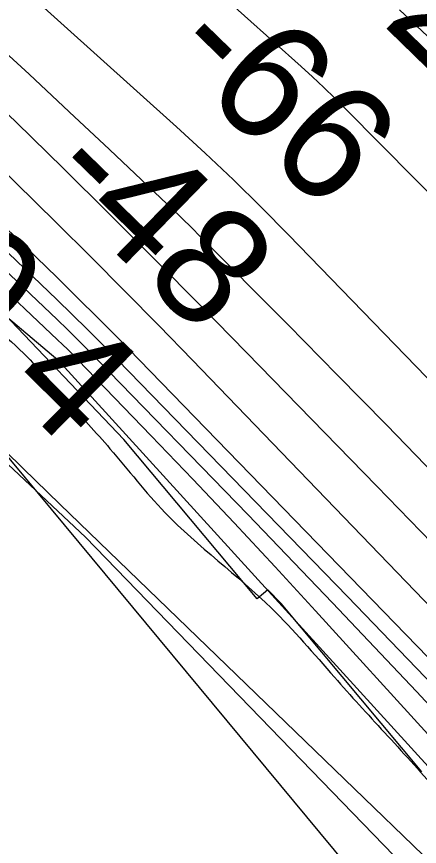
# Model space of a CAD drawing. Extents: x 3684037 to 3722149, y 433263 to 459021.
# Drawn here: x 3702904.4 to 3703134.7, y 451048.3 to 451522.3 of the extents above; entities that cross this region are included whole.
import ezdxf

# ---------------------------------------------------------------- set-up
doc = ezdxf.new("R2010")
doc.units = 0
for name, color, linetype in [('V-GRID-MAJR', 7, 'Continuous'), ('V-RIVR-EDGE', 7, 'Continuous'), ('V-RIVR-RANG', 7, 'Continuous'), ('V-RRAP-FSHR', 7, 'Continuous'), ('V-RRAP-RVMT', 7, 'Continuous'), ('V-SITE-VEGE', 7, 'Continuous'), ('V-TOPO-DPTH', 7, 'Continuous'), ('V-TOPO-MAJR', 7, 'Continuous'), ('V-TOPO-MINR', 7, 'Continuous'), ('V-TOPO-WATR', 7, 'Continuous')]:
    doc.layers.add(name, color=color, linetype=linetype)

msp = doc.modelspace()

# ---------------------------------------------------------------- linework, layer by layer
at = {"layer": 'V-GRID-MAJR'}
msp.add_spline([(3688126.82, 450798.39), (3693416.12, 450858.02), (3698705.41, 450918.41), (3703994.7, 450979.58), (3709283.97, 451041.51), (3714573.23, 451104.21), (3719862.49, 451167.68)], degree=3, dxfattribs=at)
at = {"layer": 'V-RIVR-EDGE'}
for points in [[(3696491.01, 456956.98), (3696499.46, 456945.34), (3696522.43, 456915.36), (3696551.06, 456881.73), (3696592.6, 456839.57), (3696607.93, 456824.57), (3696661.56, 456762.17), (3696696.26, 456732.56), (3696736.59, 456690.41), (3696782.99, 456647.43), (3696798.72, 456631.62), (3696862.88, 456574.85), (3696899.59, 456542.81), (3696931.08, 456518.47), (3696942.36, 456503.48), (3696952.45, 456494.97), (3696962.14, 456487.66), (3696987.16, 456470.62), (3697014.61, 456451.55), (3697061.04, 456420.29), (3697092.52, 456395.55), (3697134.08, 456360.67), (3697166.78, 456335.52), (3697185.73, 456316.47), (3697201.46, 456298.23), (3697211.53, 456284.46), (3697233.7, 456256.1), (3697255.88, 456230.97), (3697279.27, 456203.82), (3697316.37, 456164.91), (3697353.48, 456123.98), (3697376.87, 456099.66), (3697406.33, 456076.13), (3697430.14, 456057.88), (3697450.33, 456044.89), (3697520.13, 455982.44), (3697544.34, 455963.37), (3697581.9, 455942.25), (3697614.61, 455926), (3697632.78, 455913.82), (3697662.24, 455891.91), (3697710.26, 455848.12), (3697757.45, 455800.7), (3697792.14, 455767.05), (3697833.3, 455729.34), (3697868.4, 455696.9), (3697895.83, 455673.38), (3697933.75, 455633.66), (3697972.88, 455598.38), (3698039.46, 455539.58), (3698090.29, 455492.15), (3698135.88, 455447.55), (3698177.02, 455406.61), (3698217.74, 455359.2), (3698254.45, 455321.1), (3698281.47, 455292.72), (3698316.18, 455265.55), (3698357.36, 455240.78), (3698381.98, 455222.12), (3698407.8, 455194.96), (3698430.77, 455163.36), (3698450.93, 455141.88), (3698487.66, 455113.89), (3698517.53, 455091.17), (3698534.07, 455076.97), (3698556.24, 455049.42), (3698582.46, 455019.84), (3698614.72, 454987.01), (3698657.08, 454947.27), (3698691.37, 454913.62), (3698718, 454887.28), (3698807.16, 454806.58), (3698837.41, 454775.78), (3698881.4, 454739.68), (3698910.45, 454713.73), (3698949.18, 454677.64), (3698989.11, 454637.11), (3699039.14, 454591.7), (3699066.57, 454562.92), (3699088.77, 454545.47), (3699187.23, 454465.17), (3699228.39, 454429.88), (3699268.34, 454393.8), (3699300.6, 454360.56), (3699328.84, 454330.56), (3699382.5, 454285.14), (3699427.29, 454244.19), (3699474.49, 454199.59), (3699500.3, 454170.41), (3699532.57, 454139.2), (3699563.24, 454114.46), (3699588.66, 454093.77), (3699608.43, 454073.91), (3699636.65, 454041.49), (3699659.24, 454015.55), (3699675.77, 453998.53), (3699726.99, 453942.6), (3699768.93, 453898.01), (3699807.65, 453854.65), (3699829.44, 453837.61), (3699865.77, 453811.24), (3699885.13, 453793.8), (3699924.68, 453762.57), (3699939.63, 453754.85), (3699950.95, 453754.42), (3699975.6, 453746.67), (3700001.84, 453731.24), (3700023.64, 453714.2), (3700032.9, 453700.84), (3700036.11, 453688.7), (3700042.15, 453679.38), (3700052.63, 453667.23), (3700065.94, 453651.02), (3700072.38, 453638.47), (3700079.63, 453627.94), (3700095.35, 453607.27), (3700141.31, 453551.36), (3700161.45, 453521.38), (3700185.64, 453491.4), (3700219.92, 453452.9), (3700237.25, 453429.81), (3700255.39, 453407.52), (3700340.92, 453326.44), (3700393.37, 453280.61), (3700435.74, 453243.71), (3700480.94, 453207.61), (3700509.2, 453188.54), (3700535.04, 453172.3), (3700559.26, 453156.47), (3700600.44, 453130.89), (3700613.76, 453121.15), (3700623.46, 453116.28), (3700639.19, 453100.47), (3700647.65, 453090.74), (3700674.71, 453074.9), (3700691.25, 453060.71), (3700727.58, 453033.93), (3700758.25, 453008.78), (3700801.44, 452977.54), (3700837.37, 452952.38), (3700871.67, 452924.8), (3700903.95, 452898.44), (3700927.77, 452880.99), (3700958.44, 452857.86), (3701015.34, 452807.99), (3701048.43, 452780.41), (3701075.48, 452762.95), (3701104.95, 452743.47), (3701127.16, 452730.88), (3701156.63, 452713.42), (3701182.87, 452695.56), (3701204.67, 452682.16), (3701235.37, 452666.32), (3701255.56, 452654.14), (3701285.83, 452633.03), (3701312.86, 452607.09), (3701321.33, 452599.79), (3701332.23, 452591.67), (3701350.39, 452577.48), (3701370.57, 452560.44), (3701389.13, 452544.63), (3701408.91, 452532.04), (3701434.36, 452518.63), (3701456.18, 452512.11), (3701467.08, 452506.42), (3701486.05, 452491.01), (3701499.77, 452482.08), (3701518.75, 452468.28), (3701537.72, 452454.08), (3701554.26, 452439.49), (3701575.24, 452422.85), (3701592.2, 452410.28), (3701622.47, 452387.15), (3701647.09, 452368.49), (3701696.32, 452326.72), (3701727.79, 452300.36), (3701754.02, 452278.86), (3701780.66, 452258.17), (3701815.38, 452234.23), (3701863.81, 452194.89), (3701890.45, 452176.22), (3701916.7, 452162), (3701938.89, 452143.34), (3701962.31, 452129.94), (3701986.93, 452112.09), (3702011.95, 452090.6), (3702032.94, 452074.37), (3702051.1, 452058.55), (3702109.2, 452006.65), (3702158.04, 451973.37), (3702192.75, 451944.17), (3702212.11, 451923.9), (3702228.25, 451910.12), (3702239.56, 451906.04), (3702258.94, 451893.46), (3702276.69, 451876.03), (3702294.85, 451861.43), (3702325.52, 451839.11), (3702353.77, 451816.4), (3702388.48, 451789.62), (3702409.06, 451772.59), (3702442.56, 451743.39), (3702493.4, 451700.4), (3702516.8, 451677.7), (3702543.84, 451656.2), (3702589.05, 451624.55), (3702615.68, 451603.86), (3702648.37, 451577.9), (3702681.06, 451551.13), (3702714.15, 451522.34), (3702744.82, 451496.38), (3702761.76, 451479.36), (3702791.61, 451448.55), (3702806.52, 451427.89), (3702821.83, 451408.04), (3702843.21, 451386.55), (3702872.26, 451361.01), (3702910.6, 451327.75), (3702933.18, 451303.03), (3702957.78, 451275.47), (3702989.23, 451239), (3703050.15, 451184.26), (3703086.05, 451144.95), (3703114.68, 451113.34), (3703144.52, 451080.11), (3703160.65, 451061.87), (3703178, 451046.86), (3703202.6, 451019.71), (3703240.51, 450979.58), (3703264.72, 450956.48), (3703289.72, 450930.13), (3703316.74, 450902.16), (3703339.74, 450878.65), (3703374.42, 450840.15), (3703418.36, 450788.28), (3703459.08, 450738.85), (3703496.19, 450699.53), (3703592.58, 450595.78), (3703613.16, 450579.55), (3703630.9, 450558.88), (3703650.24, 450530.53), (3703671.59, 450496.51), (3703693.35, 450468.15), (3703725.21, 450432.89), (3703758.29, 450400.86), (3703788.55, 450373.7), (3703807.1, 450353.03), (3703820.41, 450338.03), (3703842.98, 450309.27), (3703868.37, 450275.64), (3703879.24, 450255.8), (3703887.68, 450233.54), (3703893.72, 450223.82), (3703916.29, 450193.44), (3703936.04, 450167.51), (3703950.95, 450147.66), (3704020.69, 450060.95), (3704036.82, 450041.5), (3704044.07, 450029.75), (3704061.81, 450007.88), (3704081.17, 449986.4), (3704102.92, 449954.4), (3704113.39, 449937.79), (3704138.38, 449903.36), (3704157.73, 449880.26), (3704175.46, 449851.91), (3704189.15, 449830.04), (3704204.88, 449813.42), (3704221.81, 449792.76), (3704273.77, 449711.76), (3704281.41, 449690.71), (3704297.12, 449666.01), (3704324.1, 449622.27), (3704340.63, 449601.6), (3704382.92, 449535.99), (3704402.67, 449506.83), (3704415.95, 449482.53), (3704431.66, 449459.44), (3704449.4, 449437.16), (3704471.98, 449410.42), (3704491.34, 449390.55), (3704521.18, 449354.9), (3704545.76, 449323.7), (3704553.81, 449308.31), (3704563.07, 449292.11), (3704576.77, 449271.05), (3704594.9, 449242.3), (3704618.66, 449204.23), (3704654.93, 449156.02), (3704685.15, 449111.87), (3704709.72, 449071.77), (3704733.89, 449034.11), (3704765.72, 448985.91), (3704789.88, 448945.01), (3704815.26, 448906.53), (3704829.35, 448881.42), (3704849.89, 448850.24), (3704868.83, 448820.67), (3704884.95, 448801.63), (3704901.08, 448780.96), (3704913.97, 448762.33), (3704925.64, 448740.06), (3704932.48, 448726.7), (3704949.8, 448698.35), (3704967.55, 448682.54), (3704988.15, 448670.76), (3705014.8, 448656.95), (3705046.3, 448639.88), (3705064.06, 448624.47), (3705092.28, 448592.05), (3705105.17, 448573.42), (3705120.49, 448553.97), (3705145.89, 448522.77), (3705180.17, 448483.87), (3705197.5, 448460.37), (3705228.52, 448416.22), (3705268.84, 448365.58), (3705295.84, 448328.31), (3705331.7, 448279.29), (3705359.5, 448238.78), (3705380.04, 448203.15), (3705402.15, 448152.55), (3705422.25, 448101.95), (3705439.55, 448066.32), (3705459.26, 448025.43)], [(3701087.9, 455815.66), (3701115, 455804.74), (3701132.15, 455792.04), (3701153.82, 455776.61), (3701181.81, 455758.46), (3701223.36, 455737.56), (3701278.89, 455703.96), (3701311.87, 455692.12), (3701346.66, 455684.8), (3701374.67, 455673.43), (3701409.89, 455653.44), (3701444.65, 455632.56), (3701464.05, 455615.33), (3701477.15, 455608.51), (3701495.68, 455605.3), (3701508.77, 455596.23), (3701541.73, 455576.25), (3701605.84, 455537.66), (3701654.15, 455509.05), (3701706.98, 455479.53), (3701771.1, 455444.11), (3701792.31, 455425.97), (3701810.35, 455407.84), (3701842.84, 455383.79), (3701871.29, 455367.9), (3701898.4, 455358.33), (3701930.48, 455350.57), (3701938.15, 455346.03), (3701940.85, 455337.88), (3701942.17, 455323.86), (3701950.26, 455304.85), (3701968.77, 455291.69), (3701986.84, 455284.86), (3702028.84, 455263.96), (3702080.3, 455231.28), (3702138.1, 455198.58), (3702162.48, 455186.31), (3702199.49, 455157.73), (3702284.38, 455110.05), (3702334.93, 455075.11), (3702368.79, 455051.51), (3702403.09, 455027.01), (3702432.43, 455004.78), (3702464.02, 454981.64), (3702496.07, 454959.41), (3702561.54, 454921.72), (3702609.41, 454897.18), (3702643.74, 454885.34), (3702678.95, 454863.1), (3702710.55, 454839.06), (3702747.09, 454808.67), (3702809.37, 454757.87), (3702853.12, 454715.26), (3702901.41, 454678.97), (3702936.16, 454650.85), (3702977.23, 454621.81), (3703006.12, 454602.75), (3703055.33, 454569.62), (3703081.96, 454552.37), (3703114.03, 454537.37), (3703130.28, 454526.03), (3703139.3, 454515.61), (3703158.67, 454488.88), (3703176.21, 454450.86), (3703196.48, 454419.61), (3703230.31, 454383.35), (3703268.19, 454343.92), (3703298.86, 454313.55), (3703333.6, 454282.72), (3703394.06, 454231.47), (3703468.52, 454169.79), (3703515.89, 454127.63), (3703537.1, 454112.2), (3703575.49, 454095.38), (3703595.83, 454090.8), (3703614.82, 454092.11), (3703646.01, 454085.25), (3703680.34, 454074.32), (3703711.51, 454060.68), (3703749.42, 454031.64), (3703794.52, 453985.41), (3703832.41, 453948.69), (3703867.6, 453917.86), (3703906.85, 453879.78), (3703949.27, 453846.67), (3703996.64, 453803.6), (3704034.55, 453776.37), (3704079.23, 453742.8), (3704127.06, 453702.89), (3704203.31, 453633.98), (3704279.09, 453562.8), (3704334.15, 453517.45), (3704354.88, 453491.63), (3704403.56, 453431.37), (3704447.3, 453381.07), (3704499.61, 453323.97), (3704602.86, 453205.7), (3704658.78, 453146.78), (3704694.86, 453106.45), (3704744.91, 453051.61), (3704767.47, 453032.57), (3704799.49, 452999.48), (3704839.19, 452962.76), (3704877.07, 452921.97), (3704900.98, 452900.21), (3704921.74, 452882.07), (3705006.11, 452810.87), (3705031.83, 452785.49), (3705064.75, 452753.76), (3705099.47, 452713.43), (3705124.73, 452686.69), (3705199.15, 452611.9), (3705260.5, 452554.77), (3705300.64, 452512.62), (3705322.28, 452486.8), (3705349.32, 452453.72), (3705375.04, 452431.95), (3705400.78, 452417.42), (3705408.9, 452407.91), (3705425.57, 452383.9), (3705440.44, 452365.78), (3705475.17, 452328.16), (3705497.27, 452305.05), (3705538.71, 452242.1), (3705568.02, 452209.47), (3705596.44, 452182.72), (3705619, 452163.22), (3705643.82, 452144.17), (3705660.48, 452117), (3705680.33, 452096.6), (3705694.77, 452085.26), (3705739.88, 452045.36), (3705784.54, 452001.84), (3705811.14, 451969.67), (3705835.48, 451938.87), (3705855.33, 451919.38), (3705875.63, 451900.79), (3705907.17, 451856.4), (3705934.67, 451824.23), (3705959.03, 451802.01), (3705979.78, 451782.52), (3706012.26, 451748.98), (3706031.17, 451719.54), (3706049.64, 451692.36), (3706083.46, 451652.04), (3706112.78, 451624.38), (3706130.82, 451607.61), (3706151.13, 451590.38), (3706167.38, 451579.94), (3706183.17, 451564.98), (3706193.99, 451551.84), (3706216.54, 451529.63), (3706251.72, 451492.46), (3706280.59, 451465.26), (3706315.77, 451428.55), (3706345.54, 451401.35), (3706362.23, 451383.22), (3706374.84, 451362.39), (3706396.47, 451332.49), (3706415.86, 451311.64), (3706438.88, 451295.76), (3706470.47, 451273.08), (3706492.13, 451252.68), (3706503.84, 451234.11), (3706511.03, 451218.72), (3706521.85, 451205.12), (3706543.05, 451184.73), (3706567.85, 451157.53), (3706601.2, 451112.24), (3706632.75, 451072.82), (3706662.94, 451028.43), (3706710.26, 450965.92), (3706756.23, 450902.96), (3706785.97, 450861.28), (3706809.84, 450825.05), (3706863.44, 450742.63), (3706903.08, 450681.03), (3706926.04, 450640.28), (3706949.46, 450604.05), (3707000.85, 450538.36), (3707037.79, 450482.66), (3707057.63, 450460)]]:
    msp.add_spline(points, degree=3, dxfattribs=at)
at = {"layer": 'V-RRAP-FSHR'}
msp.add_lwpolyline([(3696447.93, 456956.48), (3696463.25, 456935.99), (3696844.22, 456552.5), (3697679.41, 455804.34), (3698342.54, 455206.3), (3699589.55, 454026.74), (3700353.91, 453272.26), (3701350.8, 452530.88), (3702244.12, 451846.27), (3702849.02, 451331.23), (3704120.54, 449801.08)], dxfattribs=at)
at = {"layer": 'V-RRAP-RVMT'}
for p, q in [((3702965.79, 451280.62), (3702888.22, 451361.93)), ((3703041.99, 451189.61), (3702965.79, 451280.62)), ((3703048.11, 451194.76), (3703041.99, 451189.61)), ((3703055.57, 451186.96), (3703048.11, 451194.76)), ((3703136.09, 451090.77), (3703055.57, 451186.96))]:
    msp.add_line(p, q, dxfattribs=at)
at = {"layer": 'V-SITE-VEGE'}
msp.add_lwpolyline([(3702077.46, 452012.77), (3702146.14, 451956.22), (3702190.18, 451916.16), (3702258.87, 451862.49), (3702360.05, 451796.52), (3702469.9, 451697.03), (3702545.92, 451638.91), (3702569.78, 451617.17), (3702591.54, 451593.34), (3702605.7, 451573.96), (3702614.36, 451551.96), (3702618.04, 451537.02), (3702624.86, 451523.41), (3702634.83, 451513.46), (3702664.71, 451490.16), (3702686.21, 451477.07), (3702706.39, 451465.03), (3702752.27, 451421.04), (3702797.63, 451369.71), (3702861.34, 451302.15), (3702943.78, 451225), (3703196.43, 450964.28)], dxfattribs=at)
at = {"layer": 'V-TOPO-DPTH'}
for points in [[(3703173.3, 451189.34), (3703110.25, 451254.14), (3703035.89, 451330.35), (3703009.85, 451356.89), (3702983.7, 451383.33), (3702957.4, 451409.61), (3702930.99, 451435.79), (3702904.34, 451461.71), (3702877.45, 451487.38), (3702850.21, 451512.69), (3702822.74, 451537.74), (3702586.78, 451750), (3702572.71, 451762.49), (3702558.52, 451774.86), (3702544.17, 451787.04), (3702529.71, 451799.1), (3701981, 452250.43)], [(3701981, 452250.43), (3702529.71, 451799.1), (3702544.17, 451787.04), (3702558.52, 451774.86), (3702572.71, 451762.49), (3702586.78, 451750), (3702822.74, 451537.74), (3702850.21, 451512.69), (3702877.45, 451487.38), (3702904.34, 451461.71), (3702930.99, 451435.79), (3702957.4, 451409.61), (3702983.7, 451383.33), (3703009.85, 451356.89), (3703035.89, 451330.35), (3703110.25, 451254.14), (3703173.3, 451189.34)], [(3703241.25, 451051.66), (3702974.54, 451326.24), (3702962.86, 451338.15), (3702951.12, 451349.98), (3702939.26, 451361.7), (3702927.33, 451373.35), (3702580.73, 451708.57), (3702573.47, 451715.51), (3702566.15, 451722.4), (3702558.75, 451729.21), (3702551.3, 451735.95), (3702538.87, 451747.08), (3702537.59, 451748.21), (3702536.29, 451749.34), (3702534.99, 451750.44), (3702533.67, 451751.54), (3702509.7, 451771.24), (3702496.35, 451782.13), (3702482.95, 451792.96), (3702469.48, 451803.69), (3702455.95, 451814.37), (3701943.15, 452216.31)], [(3701943.15, 452216.31), (3702455.95, 451814.37), (3702469.48, 451803.69), (3702482.95, 451792.96), (3702496.35, 451782.13), (3702509.7, 451771.24), (3702533.67, 451751.54), (3702534.99, 451750.44), (3702536.29, 451749.34), (3702537.59, 451748.21), (3702538.87, 451747.08), (3702551.3, 451735.95), (3702558.75, 451729.21), (3702566.15, 451722.4), (3702573.47, 451715.51), (3702580.73, 451708.57), (3702927.33, 451373.35), (3702939.26, 451361.7), (3702951.12, 451349.98), (3702962.86, 451338.15), (3702974.54, 451326.24), (3703241.25, 451051.66)], [(3701954.18, 452151.02), (3702438.38, 451739.58), (3702464.09, 451717.76), (3702489.82, 451695.95), (3702515.57, 451674.18), (3702541.34, 451652.42), (3702927.99, 451326.31), (3703524.24, 450671.86), (3703530.61, 450664.83), (3703536.95, 450657.77), (3703543.25, 450650.67), (3703549.52, 450643.55), (3703600.44, 450585.31), (3703632.01, 450548.92), (3703663.38, 450512.37), (3703694.46, 450475.57), (3703725.35, 450438.61), (3704065.31, 450028.55)], [(3704137.66, 450090.93), (3703595.14, 450714.28), (3703004.87, 451326.06), (3702985.64, 451345.84), (3702966.29, 451365.52), (3702946.79, 451385.03), (3702927.19, 451404.44), (3702809.22, 451520.29), (3702766.56, 451561.63), (3702723.53, 451602.58), (3702679.94, 451642.94), (3702636, 451682.91), (3702562.84, 451748.55), (3702555.15, 451755.36), (3702547.41, 451762.1), (3702539.58, 451768.74), (3702531.69, 451775.31), (3702375.5, 451903.72), (3702300.79, 451964.69), (3702225.78, 452025.3)], [(3702225.78, 452025.3), (3702300.79, 451964.69), (3702375.5, 451903.72), (3702531.69, 451775.31), (3702539.58, 451768.74), (3702547.41, 451762.1), (3702555.15, 451755.36), (3702562.84, 451748.55), (3702636, 451682.91), (3702679.94, 451642.94), (3702723.53, 451602.58), (3702766.56, 451561.63), (3702809.22, 451520.29), (3702927.19, 451404.44), (3702946.79, 451385.03), (3702966.29, 451365.52), (3702985.64, 451345.84), (3703004.87, 451326.06), (3703595.14, 450714.28), (3704137.66, 450090.93)], [(3702157.07, 452018.18), (3702229.08, 451960.05), (3702300.7, 451901.44), (3702372.06, 451842.51), (3702460.55, 451768.93), (3702487.38, 451746.45), (3702514.11, 451723.85), (3702540.67, 451701.04), (3702567.12, 451678.11), (3702635.13, 451618.72), (3702686.83, 451573.01), (3702738.14, 451526.88), (3702788.88, 451480.13), (3702839.24, 451432.95), (3702927.56, 451349.17), (3702933.43, 451343.53), (3702939.26, 451337.84), (3702945.01, 451332.08), (3702950.72, 451326.27), (3703036.55, 451237.77), (3703084.89, 451187.46), (3703132.93, 451136.84), (3703180.49, 451085.79)], [(3703180.49, 451085.79), (3703132.93, 451136.84), (3703084.89, 451187.46), (3703036.55, 451237.77), (3702950.72, 451326.27), (3702945.01, 451332.08), (3702939.26, 451337.84), (3702933.43, 451343.53), (3702927.56, 451349.17), (3702839.24, 451432.95), (3702788.88, 451480.13), (3702738.14, 451526.88), (3702686.83, 451573.01), (3702635.13, 451618.72), (3702567.12, 451678.11), (3702540.67, 451701.04), (3702514.11, 451723.85), (3702487.38, 451746.45), (3702460.55, 451768.93), (3702372.06, 451842.51), (3702300.7, 451901.44), (3702229.08, 451960.05), (3702157.07, 452018.18)]]:
    msp.add_lwpolyline(points, dxfattribs=at)
at = {"layer": 'V-TOPO-MAJR'}
msp.add_lwpolyline([(3702337.81, 451994.84), (3702412.67, 451931.61), (3702527.59, 451833.71), (3702551.08, 451813.51), (3702574.47, 451793.19), (3702597.68, 451772.67), (3702620.78, 451752.02), (3702865.1, 451531.7), (3702888.36, 451510.56), (3702911.52, 451489.32), (3702934.52, 451467.9), (3702957.42, 451446.36), (3702997.68, 451408.21), (3703000.35, 451405.65), (3703003.01, 451403.08), (3703005.65, 451400.49), (3703008.27, 451397.87), (3703059.56, 451346.25), (3703087.74, 451317.73), (3703115.8, 451289.11), (3703143.7, 451260.32)], dxfattribs=at)
at = {"layer": 'V-TOPO-MINR'}
msp.add_line((3703123.32, 451526.14), (3703152.73, 451498.31), dxfattribs=at)
for points in [[(3702018.03, 452291.76), (3702524.25, 451878.05), (3702536.29, 451868.13), (3702548.26, 451858.13), (3702560.16, 451848.03), (3702571.99, 451837.87), (3702590.78, 451821.58), (3702593.17, 451819.51), (3702595.57, 451817.43), (3702597.97, 451815.36), (3702600.37, 451813.29), (3702618.24, 451797.87), (3702629.54, 451788.06), (3702640.81, 451778.21), (3702652.01, 451768.28), (3702663.17, 451758.31), (3702995.89, 451459.25), (3703012.24, 451444.25), (3703028.38, 451429.03), (3703044.2, 451413.48), (3703059.81, 451397.71), (3703509.29, 450934.28)], [(3701981, 452250.43), (3702529.71, 451799.1), (3702544.17, 451787.04), (3702558.52, 451774.86), (3702572.71, 451762.49), (3702586.78, 451750), (3702822.74, 451537.74), (3702850.21, 451512.69), (3702877.45, 451487.38), (3702904.34, 451461.71), (3702930.99, 451435.79), (3702957.4, 451409.61), (3702983.7, 451383.33), (3703009.85, 451356.89), (3703035.89, 451330.35), (3703110.25, 451254.14), (3703173.3, 451189.34)], [(3702161.68, 452246.47), (3702593.31, 451895.53), (3702613.8, 451878.83), (3702634.26, 451862.09), (3702654.67, 451845.29), (3702675.05, 451828.46), (3702843.92, 451688.58), (3702884, 451654.97), (3702923.8, 451621.04), (3702963.19, 451586.64), (3703002.3, 451551.91), (3703066.98, 451493.8), (3703073.49, 451487.84), (3703079.94, 451481.8), (3703086.28, 451475.66), (3703092.56, 451469.44), (3703211.34, 451349.56)], [(3701927.3, 452214.74), (3702351.2, 451880.44), (3702380.69, 451857.05), (3702410.08, 451833.54), (3702439.34, 451809.86), (3702468.5, 451786.06), (3702478.35, 451777.98), (3702502.39, 451757.99), (3702526.27, 451737.81), (3702549.89, 451717.34), (3702573.35, 451696.67), (3702596.57, 451675.73), (3702619.64, 451654.64), (3702642.49, 451633.3), (3702665.18, 451611.79), (3702927.42, 451360.69), (3702936.2, 451352.19), (3702944.91, 451343.63), (3702953.54, 451334.98), (3702962.1, 451326.26), (3703093.59, 451190.97), (3703167.48, 451114.21)], [(3701943.15, 452216.31), (3702455.95, 451814.37), (3702469.48, 451803.69), (3702482.95, 451792.96), (3702496.35, 451782.13), (3702509.7, 451771.24), (3702533.67, 451751.54), (3702534.99, 451750.44), (3702536.29, 451749.34), (3702537.59, 451748.21), (3702538.87, 451747.08), (3702551.3, 451735.95), (3702558.75, 451729.21), (3702566.15, 451722.4), (3702573.47, 451715.51), (3702580.73, 451708.57), (3702927.33, 451373.35), (3702939.26, 451361.7), (3702951.12, 451349.98), (3702962.86, 451338.15), (3702974.54, 451326.24), (3703241.25, 451051.66)], [(3701904.34, 452143.21), (3702145.64, 451951.75), (3702201.33, 451907.24), (3702256.81, 451862.47), (3702311.97, 451817.31), (3702366.92, 451771.89), (3702467.03, 451688.53), (3702471.74, 451684.57), (3702476.43, 451680.57), (3702481.08, 451676.53), (3702485.7, 451672.46), (3702531.48, 451631.69), (3702558.77, 451606.99), (3702585.79, 451582), (3702612.39, 451556.57), (3702638.72, 451530.86), (3702845.43, 451325.68), (3702866.27, 451305.08), (3702887.17, 451284.54), (3702908.15, 451264.08), (3702929.19, 451243.69), (3703305.03, 450880.8)], [(3702225.78, 452025.3), (3702300.79, 451964.69), (3702375.5, 451903.72), (3702531.69, 451775.31), (3702539.58, 451768.74), (3702547.41, 451762.1), (3702555.15, 451755.36), (3702562.84, 451748.55), (3702636, 451682.91), (3702679.94, 451642.94), (3702723.53, 451602.58), (3702766.56, 451561.63), (3702809.22, 451520.29), (3702927.19, 451404.44), (3702946.79, 451385.03), (3702966.29, 451365.52), (3702985.64, 451345.84), (3703004.87, 451326.06), (3703595.14, 450714.28), (3704137.66, 450090.93)], [(3702157.07, 452018.18), (3702229.08, 451960.05), (3702300.7, 451901.44), (3702372.06, 451842.51), (3702460.55, 451768.93), (3702487.38, 451746.45), (3702514.11, 451723.85), (3702540.67, 451701.04), (3702567.12, 451678.11), (3702635.13, 451618.72), (3702686.83, 451573.01), (3702738.14, 451526.88), (3702788.88, 451480.13), (3702839.24, 451432.95), (3702927.56, 451349.17), (3702933.43, 451343.53), (3702939.26, 451337.84), (3702945.01, 451332.08), (3702950.72, 451326.27), (3703036.55, 451237.77), (3703084.89, 451187.46), (3703132.93, 451136.84), (3703180.49, 451085.79)], [(3702163.04, 451995.18), (3702462.84, 451743.05), (3702482.44, 451726.51), (3702502, 451709.95), (3702521.53, 451693.32), (3702541.02, 451676.66), (3702790.21, 451463.05), (3702814.64, 451441.81), (3702838.87, 451420.34), (3702862.8, 451398.54), (3702886.53, 451376.52), (3702927.75, 451337.72), (3702930.7, 451334.91), (3702933.62, 451332.07), (3702936.5, 451329.19), (3702939.35, 451326.28), (3702981.41, 451282.83), (3703005.16, 451258.07), (3703028.76, 451233.16), (3703052.14, 451208.05), (3703075.36, 451182.79), (3703524.78, 450689.63)]]:
    msp.add_lwpolyline(points, dxfattribs=at)
at = {"layer": 'V-TOPO-WATR'}
msp.add_lwpolyline([(3701954.18, 452151.02), (3702438.38, 451739.58), (3702464.09, 451717.76), (3702489.82, 451695.95), (3702515.57, 451674.18), (3702541.34, 451652.42), (3702927.99, 451326.31), (3703524.24, 450671.86), (3703530.61, 450664.83), (3703536.95, 450657.77), (3703543.25, 450650.67), (3703549.52, 450643.55), (3703600.44, 450585.31), (3703632.01, 450548.92), (3703663.38, 450512.37), (3703694.46, 450475.57), (3703725.35, 450438.61), (3704065.31, 450028.55)], dxfattribs=at)

# ---------------------------------------------------------------- texts
at = {"layer": 'V-RIVR-RANG'}
for s, rotation, p in [('-82', 315.8009, (3703055.5, 451574.05)), ('-66', 315.8009, (3702988.25, 451499.95)), ('-48', 315.8009, (3702917.98, 451428.8)), ('0.4', 315.5183, (3702843.54, 451362.3))]:
    msp.add_text(s, height=67, rotation=rotation, dxfattribs=at).set_placement(p)

doc.saveas('drawing.dxf')
